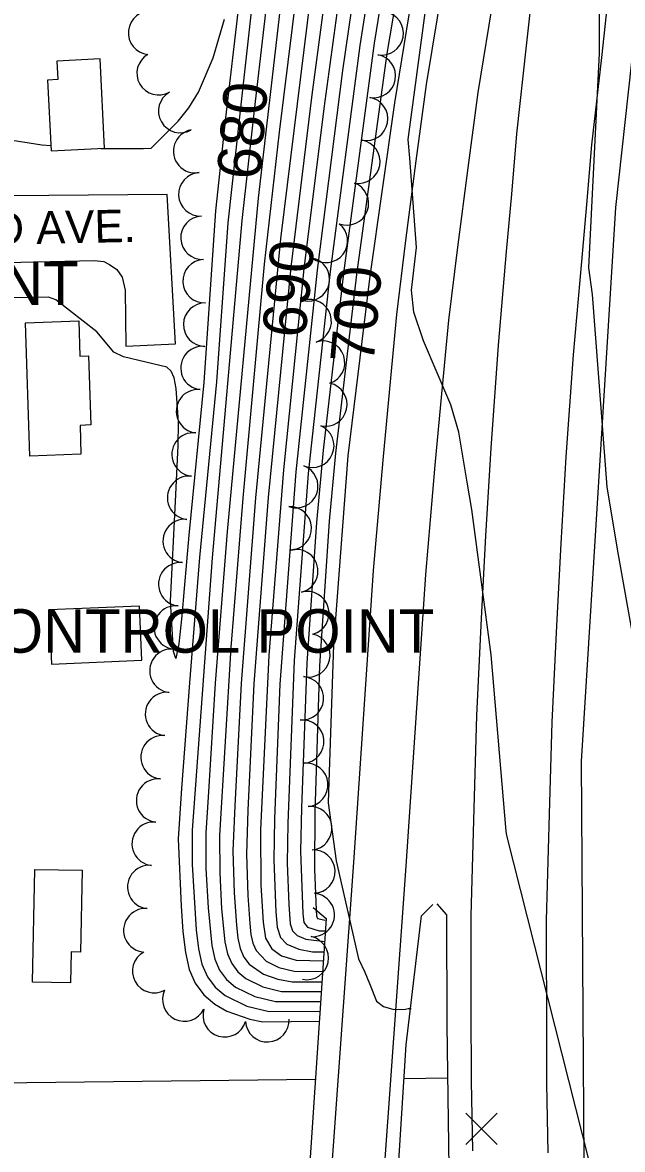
# Model space of a CAD drawing. Extents: x 79600 to 91800, y 75600 to 84400.
# Drawn here: x 86034 to 86310, y 81392 to 81910 of the extents above; entities that cross this region are included whole.
import ezdxf

# ---------------------------------------------------------------- set-up
doc = ezdxf.new("R2010")
doc.units = 0
for name, color, linetype in [('084-085$0$TI_HOR', 7, 'Continuous'), ('084-085$0$TI_VER', 7, 'Continuous'), ('084-090$0$BLDG', 7, 'Continuous'), ('084-090$0$BRIDGE', 7, 'Continuous'), ('084-090$0$INDEX', 7, 'Continuous'), ('084-090$0$INDXLBL', 7, 'Continuous'), ('084-090$0$INTER', 7, 'Continuous'), ('084-090$0$INTERSTATE', 7, 'Continuous'), ('084-090$0$ROAD', 7, 'Continuous'), ('084-090$0$ROAD-NAME', 7, 'Continuous'), ('084-090$0$SPOTMARK', 7, 'Continuous'), ('084-090$0$SPOTS', 7, 'Continuous'), ('084-090$0$TREES', 7, 'Continuous')]:
    doc.layers.add(name, color=color, linetype=linetype)

# ---------------------------------------------------------------- blocks, each defined once
blk = doc.blocks.new('084-090$0$SPOTX')
at = {"layer": '084-090$0$SPOTMARK'}
for p, q in [((-0.37, 0.358), (0.351, -0.358)), ((-0.012, 0), (0.347, 0.358)), ((-0.012, 0), (-0.37, -0.358))]:
    blk.add_line(p, q, dxfattribs=at)

msp = doc.modelspace()

# ---------------------------------------------------------------- linework, layer by layer
at = {"layer": '084-090$0$BLDG'}
for points in [[(86049.74, 81892.18), (86050.18, 81883.65), (86045.49, 81883.41), (86047.15, 81850.85), (86071.68, 81852.1), (86069.59, 81893.19)], [(86059.8, 81772.62), (86060.33, 81756.48), (86064.33, 81756.61), (86065.38, 81724.75), (86060.37, 81724.59), (86060.81, 81711.26), (86037.3, 81710.49), (86035.29, 81771.82)], [(86047.22, 81614.74), (86088.8, 81616.55), (86087.72, 81641.48), (86046.14, 81639.66)], [(86061.35, 81519.91), (86060.58, 81482.28), (86056.28, 81482.37), (86055.99, 81468.15), (86038.58, 81468.5), (86039.64, 81520.36)]]:
    msp.add_lwpolyline(points, close=True, dxfattribs=at)
at = {"layer": '084-090$0$BRIDGE'}
for points in [[(86167.48, 81502.85), (86173.55, 81497.81), (86160.89, 81310.11), (86151.54, 81303.69)], [(86207.27, 81303.62), (86202.11, 81310.82), (86210.25, 81439.66), (86217.23, 81499.02), (86222.43, 81504.16)], [(86224.28, 81504.49), (86228.8, 81499.44), (86228.99, 81448.96), (86229.32, 81415.77), (86230.17, 81361.43), (86231.9, 81310.66), (86225.49, 81303.18)]]:
    msp.add_lwpolyline(points, dxfattribs=at)
at = {"layer": '084-090$0$INDEX'}
for points in [[(86376.79, 81293.58), (86329.73, 81530.85), (86329.01, 81536.23), (86321.99, 81585.06), (86307.33, 81667.68), (86302.54, 81696.37), (86295.81, 81784.81), (86294.2, 81797), (86299.03, 81895.79), (86299.37, 81983.02), (86299.38, 81994.76), (86299.42, 81999.97), (86311.5, 82053.46), (86320.33, 82095.33), (86324.17, 82112.77), (86334.58, 82150.97), (86340.41, 82177.49), (86346.25, 82236.41), (86348.08, 82271.45)], [(86253.54, 82136.89), (86249.91, 82126.76), (86234.59, 82074.56), (86209.76, 81945.49), (86201.36, 81895.7), (86187.48, 81793.93), (86177.83, 81711.86), (86174.9, 81680.54), (86170.38, 81613.96), (86168.26, 81546.68), (86168.19, 81520.42), (86168.86, 81501.51), (86168.98, 81499.05), (86169.55, 81497.74), (86173.04, 81497.05)], [(86146.83, 81985.39), (86133.81, 81867.86), (86128.32, 81817.68), (86123.13, 81744.58), (86115.28, 81663.78), (86110.67, 81606.1), (86107.08, 81557.54), (86105.41, 81534.4), (86106.81, 81503.36), (86107.69, 81491.76), (86108.83, 81482.07), (86110.56, 81474.29), (86113.3, 81467.94), (86117.33, 81462.65), (86122.34, 81458.37), (86127.87, 81455.12), (86138.44, 81451.5), (86144.37, 81450.27), (86170.36, 81450.46)], [(86179.37, 81969.93), (86166.84, 81876.69), (86157.17, 81797.32), (86146.79, 81691.36), (86140.29, 81605.73), (86137.54, 81547.58), (86136.8, 81527.41), (86137.49, 81508.27), (86138.33, 81495.41), (86138.92, 81490.37), (86139.82, 81486.33), (86141.25, 81483.03), (86145.95, 81478.06), (86151.74, 81475.21), (86158.78, 81473.51), (86171.9, 81473.3)]]:
    msp.add_lwpolyline(points, dxfattribs=at)
at = {"layer": '084-090$0$INTER'}
for points in [[(86266.17, 82158.22), (86256, 82158.88), (86249.1, 82158.67), (86242.68, 82157.89), (86237.91, 82156.47), (86232.34, 82152.52), (86229.06, 82147.9), (86219.11, 82116.95), (86208.98, 82081.38), (86202.86, 82055.99), (86188.46, 81981), (86183.84, 81954.81), (86172.4, 81870.4), (86163.23, 81796.64), (86153.8, 81704.13), (86147.13, 81618.77), (86143.29, 81538.57), (86143.48, 81513.13), (86144.46, 81496.13), (86145.68, 81488.73), (86148.55, 81483.81), (86153.01, 81480.62), (86159.76, 81478.56), (86172.23, 81478.23)], [(86265.02, 82153.76), (86256.98, 82154.74), (86246.24, 82153.99), (86242.42, 82152.86), (86237.94, 82149.68), (86235.31, 82145.97), (86222.09, 82103.31), (86212.57, 82068.48), (86195.4, 81980.27), (86190.34, 81952.41), (86181.06, 81887.85), (86169.29, 81795.96), (86159.49, 81703.28), (86152.14, 81605.58), (86149.73, 81543.59), (86149.36, 81524.61), (86150.3, 81500.8), (86150.96, 81493.69), (86152.43, 81489.06), (86155.39, 81485.93), (86160.89, 81483.62), (86167.18, 81482.48), (86172.51, 81482.42)], [(86264.05, 82150), (86261.72, 82150.23), (86253.71, 82150.55), (86246.92, 82149.24), (86243.54, 82146.84), (86240.71, 82142.15), (86228.48, 82101.34), (86221.77, 82077.89), (86214.75, 82046.14), (86198.16, 81957.97), (86189.01, 81899.34), (86175.36, 81795.28), (86165.18, 81702.43), (86158.76, 81616.37), (86155.83, 81541.6), (86155.63, 81523.22), (86156.31, 81504.22), (86156.98, 81495.35), (86158.02, 81492.08), (86160.11, 81489.87), (86164.1, 81488.2), (86172.83, 81487.22)], [(86261.74, 82146.14), (86258.95, 82146.46), (86253.36, 82146.19), (86250.08, 82144.85), (86247.8, 82142.11), (86230.94, 82085.89), (86226.31, 82069.04), (86203.4, 81948.83), (86195.53, 81900.34), (86181.42, 81794.6), (86172.17, 81713.21), (86169.04, 81679.95), (86164.57, 81615.17), (86162.21, 81548.62), (86161.76, 81528.69), (86162.72, 81500.06), (86163.24, 81495.96), (86164.83, 81493.8), (86170.3, 81492.1), (86173.16, 81492.02)], [(86153.77, 81984.66), (86140.41, 81869.63), (86134.71, 81818.78), (86121.12, 81663.71), (86111.95, 81538.41), (86111.95, 81522.59), (86113.82, 81492.49), (86114.85, 81483.73), (86116.41, 81476.7), (86118.89, 81470.96), (86122.53, 81466.18), (86127.06, 81462.31), (86137.1, 81457.36), (86147.25, 81454.92), (86170.67, 81455.09)], [(86165.98, 81973.5), (86151.96, 81859.45), (86145.04, 81798.67), (86135.21, 81691.12), (86129.69, 81622.38), (86124.41, 81535.98), (86124.57, 81518.81), (86125.45, 81502.26), (86126.88, 81487.05), (86128.12, 81481.51), (86130.07, 81476.99), (86132.94, 81473.23), (86136.5, 81470.18), (86144.42, 81466.28), (86153.01, 81464.22), (86171.28, 81464.24)], [(86157.86, 81964.41), (86142.22, 81829.07), (86128, 81675.79), (86122.52, 81605.95), (86119.26, 81553.56), (86118.18, 81537.19), (86118.26, 81520.7), (86119.23, 81502.62), (86120.87, 81485.39), (86122.26, 81479.1), (86124.48, 81473.97), (86127.74, 81469.7), (86131.78, 81466.24), (86140.76, 81461.82), (86150.13, 81459.57), (86170.97, 81459.58)], [(86170.85, 81959.61), (86152.44, 81810.39), (86141, 81691.24), (86134.37, 81605.8), (86131.45, 81549.57), (86130.52, 81528.81), (86131.22, 81509.62), (86132.21, 81494.68), (86132.9, 81488.71), (86133.97, 81483.92), (86135.66, 81480.01), (86138.14, 81476.75), (86144.63, 81472.12), (86151.27, 81469.85), (86157.83, 81468.61), (86171.58, 81468.57)], [(86215.73, 81939.94), (86204.83, 81872.92), (86193.55, 81793.25), (86183.48, 81710.5), (86176.91, 81623.67), (86174.7, 81560.61), (86174.46, 81550.99), (86178.1, 81524.35), (86188.39, 81479.22), (86191.29, 81473.1), (86193.34, 81467.81), (86196.55, 81459.74), (86199.81, 81457.28), (86204.61, 81455.86), (86209.88, 81456.03), (86211.12, 81456.31), (86212.56, 81456.28)], [(86133.18, 81917.31), (86127.2, 81866.1), (86122.63, 81823.28), (86117.23, 81744.24), (86110.41, 81674.01), (86108.22, 81649.47), (86107.18, 81636.94), (86105.85, 81624.16), (86104.47, 81617.27), (86103.26, 81620.55), (86101.94, 81643.89), (86104.23, 81689.54), (86105.46, 81715.26), (86105.57, 81726.03), (86104.62, 81741.58), (86103.62, 81746.37), (86102.2, 81749.51), (86100.32, 81751.38), (86090.58, 81753.61), (86080.29, 81756.16), (86075.99, 81758.19), (86068.03, 81767.56), (86049.28, 81782.38), (86045.92, 81783.53), (86028.52, 81783.32)], [(86238.23, 81698.53), (86234.46, 81721.44), (86230.72, 81734.07), (86218.28, 81763.53), (86213.73, 81776.7), (86212.71, 81786.84), (86215.06, 81806.32), (86211.94, 81847.52), (86211.21, 81856.03), (86219.39, 81917.69)], [(86069.89, 81852.01), (86072.89, 81851.92), (86089.5, 81851.93), (86093.04, 81852.16), (86105.42, 81864.49), (86110.4, 81870.59), (86114.84, 81877.85), (86121.59, 81893.6), (86126.74, 81911.39)], [(85995.06, 81871.66), (86000.09, 81866.13), (86011.4, 81860.44), (86026.31, 81856.29), (86042.77, 81853.63), (86047.03, 81853.28)], [(86381.75, 80516.77), (86389.62, 80538.02), (86393.56, 80552.76), (86397.92, 80578.94), (86400.64, 80596.95), (86401.23, 80600.9), (86396.84, 80631.73), (86386.64, 80791.93), (86374, 80902.88), (86365.02, 81010.12), (86356.92, 81089.27), (86354.53, 81111.45), (86353.03, 81128.81), (86352.91, 81138.52), (86353.71, 81142.33), (86357.84, 81142.72), (86359.3, 81143.3), (86326.4, 81261.42), (86322.95, 81272.96), (86256.52, 81535.91), (86256.17, 81537.97), (86249.23, 81619), (86240.38, 81685.89), (86238.23, 81698.53)]]:
    msp.add_lwpolyline(points, dxfattribs=at)
at = {"layer": '084-090$0$INTERSTATE'}
for points in [[(86369.09, 82285.06), (86351.15, 82184.6), (86337.3, 82092.31), (86325.43, 81998.04), (86306.4, 81824.79), (86290.71, 81569.93), (86292.16, 81339.46), (86295.73, 81279.48), (86298.84, 81207.73), (86303.93, 81113.06), (86310.03, 80995.43), (86315.94, 80881.82), (86320.99, 80792.25), (86327.38, 80676.92)], [(86309.55, 82281.85), (86285.12, 82189.38), (86274.56, 82149.4), (86263.29, 82102.2), (86254.23, 82066.91), (86247.57, 82037.35), (86240.65, 82002.86), (86234.51, 81968.52), (86227.04, 81928), (86219.47, 81881.3), (86214.72, 81846.21), (86209.99, 81809.57), (86205.85, 81775.57), (86202.64, 81741.41), (86199.56, 81708.5), (86195.12, 81657.82), (86186.11, 81523.57), (86172, 81326.89)], [(86355.11, 82269.65), (86339.94, 82174.72), (86318.33, 82034.83), (86316.8, 82024.67), (86311.93, 81992.08), (86309.38, 81972.35), (86306.09, 81948.4), (86303.16, 81923.88), (86299.92, 81893.72), (86295.42, 81853.63), (86293.11, 81826.2), (86290.74, 81799.89), (86287.02, 81757.1), (86283.67, 81710.16), (86281.31, 81670.2), (86279.38, 81632.38), (86277.21, 81588.11), (86275.95, 81545.71), (86274.6, 81496.96), (86274.58, 81483.32), (86274.7, 81455.41), (86274.73, 81421.71), (86275.35, 81389.92)], [(86196.09, 81325.14), (86210.21, 81521.89), (86219.21, 81655.95), (86223.62, 81706.32), (86226.69, 81739.16), (86229.87, 81772.97), (86233.96, 81806.56), (86238.67, 81843.04), (86243.37, 81877.75), (86250.84, 81923.88), (86258.28, 81964.2), (86264.39, 81998.35), (86271.2, 82032.33), (86277.71, 82061.25), (86286.74, 82096.39), (86297.99, 82143.51), (86303.26, 82163.45)], [(86268.71, 81929.49), (86265.45, 81899.2), (86260.91, 81858.71), (86258.57, 81830.89), (86256.2, 81804.62), (86252.46, 81761.51), (86249.07, 81714.08), (86246.69, 81673.76), (86244.75, 81635.77), (86242.56, 81591.13), (86241.29, 81548.35), (86239.92, 81499.09), (86239.91, 81484.88), (86240.03, 81456.94), (86240.06, 81422.97), (86240.68, 81390.87)]]:
    msp.add_lwpolyline(points, dxfattribs=at)
at = {"layer": '084-090$0$ROAD'}
msp.add_line((86229.24, 81424.28), (86209.26, 81424.06), dxfattribs=at)
for points in [[(85931.75, 81797.4), (86066.81, 81800.44), (86071.29, 81800.02), (86073.93, 81798.65), (86077.35, 81796.22), (86079.7, 81792.69), (86081.15, 81786.84), (86081.4, 81761.06), (86104.24, 81762.06), (86100.47, 81830.72), (85937.3, 81829.42)], [(86168.55, 81423.62), (86035.97, 81422.19), (85857.05, 81420.12)]]:
    msp.add_lwpolyline(points, dxfattribs=at)
at = {"layer": '084-090$0$TREES'}
for centre, radius, start, end in [((86092.59, 81905.15), 10, 83.9751, 263.9751), ((86198.95, 81904.93), 10, 259.7482, 79.7482), ((86096.51, 81886.53), 10, 119.7707, 299.7707), ((86195.39, 81885.25), 10, 259.7482, 79.7482), ((86106.44, 81869.17), 10, 119.7781, 299.7781), ((86191.83, 81865.57), 10, 259.7482, 79.7482), ((86113.3, 81850.67), 10, 100.9343, 280.9343), ((86188.27, 81845.89), 10, 259.7482, 79.7482), ((86115.68, 81830.86), 10, 92.7572, 272.7572), ((86182.99, 81826.68), 10, 249.5247, 69.5247), ((86116.64, 81810.89), 10, 92.7572, 272.7572), ((86173.35, 81809.42), 10, 232.102, 52.102), ((86117.61, 81790.91), 10, 92.7572, 272.7572), ((86165.06, 81791.76), 10, 257.6207, 77.6207), ((86165.9, 81772.45), 10, 287.314, 107.314), ((86117.9, 81770.92), 10, 88.9439, 268.9439), ((86116.67, 81750.98), 10, 83.9589, 263.9589), ((86172.04, 81753.42), 10, 288.471, 108.471), ((86114.6, 81731.09), 10, 84.1555, 264.1555), ((86173.11, 81734.15), 10, 257.8631, 77.8631), ((86112.56, 81711.19), 10, 84.1555, 264.1555), ((86167.08, 81715.18), 10, 246.9065, 66.9065), ((86159.73, 81696.59), 10, 249.9214, 69.9214), ((86110.52, 81691.29), 10, 84.1555, 264.1555), ((86156.78, 81677.21), 10, 272.7878, 92.7878), ((86108.49, 81671.4), 10, 84.1555, 264.1555), ((86159.72, 81657.53), 10, 284.2007, 104.2007), ((86106.45, 81651.5), 10, 84.1555, 264.1555), ((86164.8, 81638.18), 10, 285.2046, 105.2046), ((86104.41, 81631.61), 10, 84.1555, 264.1555), ((86165.27, 81618.77), 10, 257.5791, 77.5791), ((86102.38, 81611.71), 10, 84.1555, 264.1555), ((86162.33, 81599.03), 10, 265.4784, 85.4784), ((86100.34, 81591.81), 10, 84.1555, 264.1555), ((86162.46, 81579.1), 10, 275.2642, 95.2642), ((86098.3, 81571.92), 10, 84.1555, 264.1555), ((86164.3, 81559.19), 10, 275.3202, 95.3202), ((86096.27, 81552.02), 10, 84.1555, 264.1555), ((86166.16, 81539.28), 10, 275.3202, 95.3202), ((86094.23, 81532.13), 10, 84.1555, 264.1555), ((86167.56, 81519.33), 10, 272.7479, 92.7479), ((86092.19, 81512.23), 10, 84.1555, 264.1555), ((86167.31, 81499.37), 10, 265.7829, 85.7829), ((86090.4, 81492.31), 10, 85.5402, 265.5402), ((86164.56, 81479.6), 10, 258.3924, 78.3924), ((86094.45, 81473.58), 10, 118.855, 298.855), ((86162.55, 81469.8), 0.0000000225, 258.392, 78.392), ((86108.27, 81460.47), 10, 154.151, 334.151), ((86126.85, 81453.25), 10, 163.3923, 343.3923), ((86146.42, 81450.94), 10, 183.1287, 3.1287)]:
    msp.add_arc(centre, radius, start, end, dxfattribs=at)

# ---------------------------------------------------------------- block references
at = {"layer": '084-090$0$SPOTS', "xscale": 20, "yscale": 20}
msp.add_blockref('084-090$0$SPOTX', (86245.04, 81400.98), dxfattribs=at)

# ---------------------------------------------------------------- texts
at = {"layer": '084-085$0$TI_HOR'}
msp.add_text('HORIZONTAL CONTROL POINT', height=20, dxfattribs=at).set_placement((85660, 81780))
at = {"layer": '084-085$0$TI_VER'}
msp.add_text('HORIZONTAL & VERTICAL CONTROL POINT', height=20, dxfattribs=at).set_placement((85660, 81620))
at = {"layer": '084-090$0$INDXLBL'}
for s, rotation, p in [('680', 85.3313, (86143.12, 81837.18)), ('690', 84.4256, (86163.87, 81764.31)), ('700', 84.9555, (86195.22, 81752.47))]:
    msp.add_text(s, height=20, rotation=rotation, dxfattribs=at).set_placement(p)
at = {"layer": '084-090$0$ROAD-NAME'}
msp.add_text('HOWARD AVE.', height=15, rotation=1.2628, dxfattribs=at).set_placement((85943.45, 81805.86))

doc.saveas('drawing.dxf')
